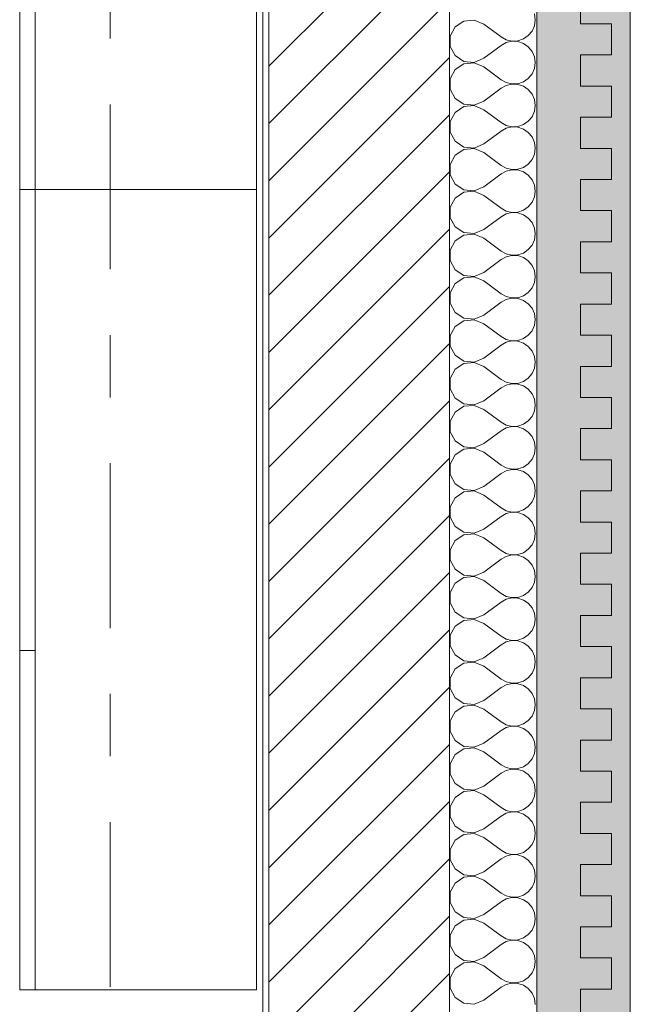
# Model space of a CAD drawing. Header units: metres. Extents: x -3.6 to 84.5, y -11 to 16.8.
# Tile 1025 of 1056: x 61.6 to 62.6, y 0.9 to 2.5. Entities that reach past the tile are written whole.
import ezdxf

# ---------------------------------------------------------------- set-up
doc = ezdxf.new("R2010")
doc.units = ezdxf.units.M
doc.header["$MEASUREMENT"] = 0
doc.linetypes.add('Strichlinie doppelt', pattern=[0.546806, 0.264583, -0.105833, 0.070556, -0.105833])
doc.linetypes.add('Wipeout_Contour', pattern=[1, 0, -1])
for name, color, linetype in [('301 - Elemente.Linie', 7, 'Continuous'), ('302 - Elemente.Schraffur', 7, 'Continuous'), ('451 - Universal.Achsen Raster', 7, 'Continuous'), ('701 - Einrichtung.Möbel', 7, 'Continuous')]:
    doc.layers.add(name, color=color, linetype=linetype)

# ---------------------------------------------------------------- blocks, each defined once
blk = doc.blocks.new('*X1')
at = {"layer": '302 - Elemente.Schraffur', "color": 7, "linetype": 'Continuous', "lineweight": 5}
for p, q in [((62.4125, 2.4929), (62.4112, 2.5023)), ((62.2979, 2.491), (62.2839, 2.4817)), ((62.3145, 2.4925), (62.2979, 2.491)), ((62.33, 2.4861), (62.3145, 2.4925)), ((62.33, 2.4861), (62.3575, 2.4654)), ((62.4073, 2.4749), (62.4112, 2.4835)), ((62.4112, 2.4835), (62.4125, 2.4929)), ((62.2839, 2.4817), (62.276, 2.4669)), ((62.276, 2.4669), (62.276, 2.4502)), ((62.3935, 2.4622), (62.4013, 2.4676)), ((62.4013, 2.4676), (62.4073, 2.4749)), ((62.33, 2.4311), (62.3575, 2.4517)), ((62.3575, 2.4654), (62.3658, 2.4609)), ((62.3658, 2.4563), (62.3575, 2.4517)), ((62.3658, 2.4609), (62.375, 2.4587)), ((62.375, 2.4584), (62.3658, 2.4563)), ((62.375, 2.4587), (62.3845, 2.4592)), ((62.3845, 2.458), (62.375, 2.4584)), ((62.3845, 2.4592), (62.3935, 2.4622)), ((62.3935, 2.4549), (62.3845, 2.458)), ((62.4013, 2.4496), (62.3935, 2.4549)), ((62.276, 2.4502), (62.2839, 2.4354)), ((62.2839, 2.4354), (62.2979, 2.4262)), ((62.4073, 2.4423), (62.4013, 2.4496)), ((62.4112, 2.4336), (62.4073, 2.4423)), ((62.2979, 2.4222), (62.2839, 2.413)), ((62.2979, 2.4262), (62.3145, 2.4246)), ((62.3145, 2.4238), (62.2979, 2.4222)), ((62.3145, 2.4246), (62.33, 2.4311)), ((62.33, 2.4173), (62.3145, 2.4238)), ((62.4125, 2.4242), (62.4112, 2.4336)), ((62.4112, 2.4148), (62.4125, 2.4242)), ((62.2839, 2.413), (62.276, 2.3982)), ((62.33, 2.4173), (62.3575, 2.3967)), ((62.4013, 2.3988), (62.4073, 2.4061)), ((62.4073, 2.4061), (62.4112, 2.4148)), ((62.276, 2.3982), (62.276, 2.3815)), ((62.3575, 2.3967), (62.3658, 2.3921)), ((62.3658, 2.3875), (62.3575, 2.383)), ((62.3658, 2.3921), (62.375, 2.39)), ((62.375, 2.3897), (62.3658, 2.3875)), ((62.375, 2.39), (62.3845, 2.3904)), ((62.3845, 2.3892), (62.375, 2.3897)), ((62.3845, 2.3904), (62.3935, 2.3935)), ((62.3935, 2.3862), (62.3845, 2.3892)), ((62.3935, 2.3935), (62.4013, 2.3988)), ((62.276, 2.3815), (62.2839, 2.3667)), ((62.33, 2.3623), (62.3575, 2.383)), ((62.4013, 2.3808), (62.3935, 2.3862)), ((62.4073, 2.3735), (62.4013, 2.3808)), ((62.4112, 2.3649), (62.4073, 2.3735)), ((62.2839, 2.3667), (62.2979, 2.3574)), ((62.2979, 2.3574), (62.3145, 2.3559)), ((62.3145, 2.3559), (62.33, 2.3623)), ((62.4125, 2.3555), (62.4112, 2.3649)), ((62.2839, 2.3442), (62.276, 2.3295)), ((62.2979, 2.3535), (62.2839, 2.3442)), ((62.3145, 2.3551), (62.2979, 2.3535)), ((62.33, 2.3486), (62.3145, 2.3551)), ((62.33, 2.3486), (62.3575, 2.328)), ((62.4073, 2.3374), (62.4112, 2.3461)), ((62.4112, 2.3461), (62.4125, 2.3555)), ((62.276, 2.3295), (62.276, 2.3127)), ((62.3575, 2.328), (62.3658, 2.3234)), ((62.3845, 2.3217), (62.3935, 2.3247)), ((62.3935, 2.3247), (62.4013, 2.3301)), ((62.4013, 2.3301), (62.4073, 2.3374)), ((62.276, 2.3127), (62.2839, 2.298)), ((62.33, 2.2936), (62.3575, 2.3142)), ((62.3658, 2.3188), (62.3575, 2.3142)), ((62.3658, 2.3234), (62.375, 2.3212)), ((62.375, 2.321), (62.3658, 2.3188)), ((62.375, 2.3212), (62.3845, 2.3217)), ((62.3845, 2.3205), (62.375, 2.321)), ((62.3935, 2.3175), (62.3845, 2.3205)), ((62.4013, 2.3121), (62.3935, 2.3175)), ((62.4073, 2.3048), (62.4013, 2.3121)), ((62.2839, 2.298), (62.2979, 2.2887)), ((62.3145, 2.2871), (62.33, 2.2936)), ((62.4112, 2.2961), (62.4073, 2.3048)), ((62.4125, 2.2867), (62.4112, 2.2961)), ((62.2979, 2.2847), (62.2839, 2.2755)), ((62.2979, 2.2887), (62.3145, 2.2871)), ((62.3145, 2.2863), (62.2979, 2.2847)), ((62.33, 2.2798), (62.3145, 2.2863)), ((62.33, 2.2798), (62.3575, 2.2592)), ((62.4073, 2.2687), (62.4112, 2.2773)), ((62.4112, 2.2773), (62.4125, 2.2867)), ((62.2839, 2.2755), (62.276, 2.2607)), ((62.3935, 2.256), (62.4013, 2.2613)), ((62.4013, 2.2613), (62.4073, 2.2687)), ((62.276, 2.2607), (62.276, 2.244)), ((62.33, 2.2249), (62.3575, 2.2455)), ((62.3575, 2.2592), (62.3658, 2.2546)), ((62.3658, 2.2501), (62.3575, 2.2455)), ((62.3658, 2.2546), (62.375, 2.2525)), ((62.375, 2.2522), (62.3658, 2.2501)), ((62.375, 2.2525), (62.3845, 2.2529)), ((62.3845, 2.2518), (62.375, 2.2522)), ((62.3845, 2.2529), (62.3935, 2.256)), ((62.3935, 2.2487), (62.3845, 2.2518)), ((62.4013, 2.2434), (62.3935, 2.2487)), ((62.276, 2.244), (62.2839, 2.2292)), ((62.4073, 2.2361), (62.4013, 2.2434)), ((62.4112, 2.2274), (62.4073, 2.2361)), ((62.2839, 2.2292), (62.2979, 2.22)), ((62.2979, 2.216), (62.2839, 2.2067)), ((62.2979, 2.22), (62.3145, 2.2184)), ((62.3145, 2.2176), (62.2979, 2.216)), ((62.3145, 2.2184), (62.33, 2.2249)), ((62.33, 2.2111), (62.3145, 2.2176)), ((62.4125, 2.218), (62.4112, 2.2274)), ((62.4112, 2.2086), (62.4125, 2.218)), ((62.2839, 2.2067), (62.276, 2.192)), ((62.33, 2.2111), (62.3575, 2.1905)), ((62.4013, 2.1926), (62.4073, 2.1999)), ((62.4073, 2.1999), (62.4112, 2.2086)), ((62.276, 2.192), (62.276, 2.1752)), ((62.3575, 2.1905), (62.3658, 2.1859)), ((62.3658, 2.1859), (62.375, 2.1837)), ((62.375, 2.1835), (62.3658, 2.1813)), ((62.375, 2.1837), (62.3845, 2.1842)), ((62.3845, 2.183), (62.375, 2.1835)), ((62.3845, 2.1842), (62.3935, 2.1872)), ((62.3935, 2.18), (62.3845, 2.183)), ((62.3935, 2.1872), (62.4013, 2.1926)), ((62.276, 2.1752), (62.2839, 2.1605)), ((62.33, 2.1561), (62.3575, 2.1767)), ((62.3658, 2.1813), (62.3575, 2.1767)), ((62.4013, 2.1746), (62.3935, 2.18)), ((62.4073, 2.1673), (62.4013, 2.1746)), ((62.4112, 2.1586), (62.4073, 2.1673)), ((62.2839, 2.1605), (62.2979, 2.1512)), ((62.2979, 2.1512), (62.3145, 2.1496)), ((62.3145, 2.1496), (62.33, 2.1561)), ((62.4125, 2.1492), (62.4112, 2.1586)), ((62.2839, 2.138), (62.276, 2.1232)), ((62.2979, 2.1473), (62.2839, 2.138)), ((62.3145, 2.1488), (62.2979, 2.1473)), ((62.33, 2.1424), (62.3145, 2.1488)), ((62.33, 2.1424), (62.3575, 2.1217)), ((62.4073, 2.1312), (62.4112, 2.1398)), ((62.4112, 2.1398), (62.4125, 2.1492)), ((62.276, 2.1232), (62.276, 2.1065)), ((62.3575, 2.1217), (62.3658, 2.1172)), ((62.3935, 2.1185), (62.4013, 2.1239)), ((62.4013, 2.1239), (62.4073, 2.1312)), ((62.276, 2.1065), (62.2839, 2.0917)), ((62.33, 2.0874), (62.3575, 2.108)), ((62.3658, 2.1126), (62.3575, 2.108)), ((62.3658, 2.1172), (62.375, 2.115)), ((62.375, 2.1147), (62.3658, 2.1126)), ((62.375, 2.115), (62.3845, 2.1155)), ((62.3845, 2.1143), (62.375, 2.1147)), ((62.3845, 2.1155), (62.3935, 2.1185)), ((62.3935, 2.1112), (62.3845, 2.1143)), ((62.4013, 2.1059), (62.3935, 2.1112)), ((62.4073, 2.0986), (62.4013, 2.1059)), ((62.2839, 2.0917), (62.2979, 2.0825)), ((62.3145, 2.0809), (62.33, 2.0874)), ((62.4112, 2.0899), (62.4073, 2.0986)), ((62.4125, 2.0805), (62.4112, 2.0899)), ((62.2979, 2.0785), (62.2839, 2.0693)), ((62.2979, 2.0825), (62.3145, 2.0809)), ((62.3145, 2.0801), (62.2979, 2.0785)), ((62.33, 2.0736), (62.3145, 2.0801)), ((62.33, 2.0736), (62.3575, 2.053)), ((62.4112, 2.0711), (62.4125, 2.0805)), ((62.2839, 2.0693), (62.276, 2.0545)), ((62.4013, 2.0551), (62.4073, 2.0624)), ((62.4073, 2.0624), (62.4112, 2.0711)), ((62.276, 2.0545), (62.276, 2.0378)), ((62.3575, 2.053), (62.3658, 2.0484)), ((62.3658, 2.0438), (62.3575, 2.0393)), ((62.3658, 2.0484), (62.375, 2.0463)), ((62.375, 2.046), (62.3658, 2.0438)), ((62.375, 2.0463), (62.3845, 2.0467)), ((62.3845, 2.0455), (62.375, 2.046)), ((62.3845, 2.0467), (62.3935, 2.0498)), ((62.3935, 2.0425), (62.3845, 2.0455)), ((62.3935, 2.0498), (62.4013, 2.0551)), ((62.4013, 2.0371), (62.3935, 2.0425)), ((62.276, 2.0378), (62.2839, 2.023)), ((62.33, 2.0186), (62.3575, 2.0393)), ((62.4073, 2.0298), (62.4013, 2.0371)), ((62.4112, 2.0212), (62.4073, 2.0298)), ((62.2839, 2.023), (62.2979, 2.0137)), ((62.2979, 2.0098), (62.2839, 2.0005)), ((62.2979, 2.0137), (62.3145, 2.0122)), ((62.3145, 2.0114), (62.2979, 2.0098)), ((62.3145, 2.0122), (62.33, 2.0186)), ((62.33, 2.0049), (62.3145, 2.0114)), ((62.4125, 2.0118), (62.4112, 2.0212)), ((62.4112, 2.0024), (62.4125, 2.0118)), ((62.2839, 2.0005), (62.276, 1.9858)), ((62.33, 2.0049), (62.3575, 1.9843)), ((62.4013, 1.9864), (62.4073, 1.9937)), ((62.4073, 1.9937), (62.4112, 2.0024)), ((62.276, 1.9858), (62.276, 1.969)), ((62.3575, 1.9843), (62.3658, 1.9797)), ((62.3658, 1.9797), (62.375, 1.9775)), ((62.375, 1.9773), (62.3658, 1.9751)), ((62.375, 1.9775), (62.3845, 1.978)), ((62.3845, 1.9768), (62.375, 1.9773)), ((62.3845, 1.978), (62.3935, 1.981)), ((62.3935, 1.9738), (62.3845, 1.9768)), ((62.3935, 1.981), (62.4013, 1.9864)), ((62.276, 1.969), (62.2839, 1.9543)), ((62.33, 1.9499), (62.3575, 1.9705)), ((62.3658, 1.9751), (62.3575, 1.9705)), ((62.4013, 1.9684), (62.3935, 1.9738)), ((62.4073, 1.9611), (62.4013, 1.9684)), ((62.4112, 1.9524), (62.4073, 1.9611)), ((62.2839, 1.9543), (62.2979, 1.945)), ((62.2979, 1.945), (62.3145, 1.9434)), ((62.3145, 1.9434), (62.33, 1.9499)), ((62.4125, 1.943), (62.4112, 1.9524)), ((62.2839, 1.9318), (62.276, 1.917)), ((62.2979, 1.941), (62.2839, 1.9318)), ((62.3145, 1.9426), (62.2979, 1.941)), ((62.33, 1.9361), (62.3145, 1.9426)), ((62.33, 1.9361), (62.3575, 1.9155)), ((62.4073, 1.925), (62.4112, 1.9336)), ((62.4112, 1.9336), (62.4125, 1.943)), ((62.276, 1.917), (62.276, 1.9003)), ((62.3575, 1.9155), (62.3658, 1.9109)), ((62.3935, 1.9123), (62.4013, 1.9176)), ((62.4013, 1.9176), (62.4073, 1.925)), ((62.276, 1.9003), (62.2839, 1.8855)), ((62.33, 1.8812), (62.3575, 1.9018)), ((62.3658, 1.9064), (62.3575, 1.9018)), ((62.3658, 1.9109), (62.375, 1.9088)), ((62.375, 1.9085), (62.3658, 1.9064)), ((62.375, 1.9088), (62.3845, 1.9092)), ((62.3845, 1.9081), (62.375, 1.9085)), ((62.3845, 1.9092), (62.3935, 1.9123)), ((62.3935, 1.905), (62.3845, 1.9081)), ((62.4013, 1.8997), (62.3935, 1.905)), ((62.4073, 1.8923), (62.4013, 1.8997)), ((62.2839, 1.8855), (62.2979, 1.8763)), ((62.4112, 1.8837), (62.4073, 1.8923)), ((62.4125, 1.8743), (62.4112, 1.8837)), ((62.2979, 1.8723), (62.2839, 1.863)), ((62.2979, 1.8763), (62.3145, 1.8747)), ((62.3145, 1.8739), (62.2979, 1.8723)), ((62.3145, 1.8747), (62.33, 1.8812)), ((62.33, 1.8674), (62.3145, 1.8739)), ((62.33, 1.8674), (62.3575, 1.8468)), ((62.4112, 1.8649), (62.4125, 1.8743)), ((62.2839, 1.863), (62.276, 1.8483)), ((62.4013, 1.8489), (62.4073, 1.8562)), ((62.4073, 1.8562), (62.4112, 1.8649)), ((62.276, 1.8483), (62.276, 1.8315)), ((62.3575, 1.8468), (62.3658, 1.8422)), ((62.3658, 1.8376), (62.3575, 1.833)), ((62.3658, 1.8422), (62.375, 1.84)), ((62.375, 1.8398), (62.3658, 1.8376)), ((62.375, 1.84), (62.3845, 1.8405)), ((62.3845, 1.8393), (62.375, 1.8398)), ((62.3845, 1.8405), (62.3935, 1.8435)), ((62.3935, 1.8363), (62.3845, 1.8393)), ((62.3935, 1.8435), (62.4013, 1.8489)), ((62.4013, 1.8309), (62.3935, 1.8363)), ((62.276, 1.8315), (62.2839, 1.8168)), ((62.33, 1.8124), (62.3575, 1.833)), ((62.4073, 1.8236), (62.4013, 1.8309)), ((62.4112, 1.8149), (62.4073, 1.8236)), ((62.2839, 1.8168), (62.2979, 1.8075)), ((62.2979, 1.8036), (62.2839, 1.7943)), ((62.2979, 1.8075), (62.3145, 1.8059)), ((62.3145, 1.8051), (62.2979, 1.8036)), ((62.3145, 1.8059), (62.33, 1.8124)), ((62.33, 1.7987), (62.3145, 1.8051)), ((62.4125, 1.8055), (62.4112, 1.8149)), ((62.4112, 1.7961), (62.4125, 1.8055)), ((62.2839, 1.7943), (62.276, 1.7795)), ((62.33, 1.7987), (62.3575, 1.778)), ((62.4013, 1.7802), (62.4073, 1.7875)), ((62.4073, 1.7875), (62.4112, 1.7961)), ((62.276, 1.7795), (62.276, 1.7628)), ((62.3575, 1.778), (62.3658, 1.7735)), ((62.3658, 1.7735), (62.375, 1.7713)), ((62.375, 1.771), (62.3658, 1.7689)), ((62.375, 1.7713), (62.3845, 1.7718)), ((62.3845, 1.7706), (62.375, 1.771)), ((62.3845, 1.7718), (62.3935, 1.7748)), ((62.3935, 1.7748), (62.4013, 1.7802)), ((62.276, 1.7628), (62.2839, 1.748)), ((62.33, 1.7437), (62.3575, 1.7643)), ((62.3658, 1.7689), (62.3575, 1.7643)), ((62.3935, 1.7675), (62.3845, 1.7706)), ((62.4013, 1.7622), (62.3935, 1.7675)), ((62.4073, 1.7549), (62.4013, 1.7622)), ((62.2839, 1.748), (62.2979, 1.7388)), ((62.3145, 1.7372), (62.33, 1.7437)), ((62.4112, 1.7462), (62.4073, 1.7549)), ((62.4125, 1.7368), (62.4112, 1.7462)), ((62.2839, 1.7256), (62.276, 1.7108)), ((62.2979, 1.7348), (62.2839, 1.7256)), ((62.2979, 1.7388), (62.3145, 1.7372)), ((62.3145, 1.7364), (62.2979, 1.7348)), ((62.33, 1.7299), (62.3145, 1.7364)), ((62.33, 1.7299), (62.3575, 1.7093)), ((62.4073, 1.7187), (62.4112, 1.7274)), ((62.4112, 1.7274), (62.4125, 1.7368)), ((62.276, 1.7108), (62.276, 1.6941)), ((62.3575, 1.7093), (62.3658, 1.7047)), ((62.3935, 1.7061), (62.4013, 1.7114)), ((62.4013, 1.7114), (62.4073, 1.7187)), ((62.276, 1.6941), (62.2839, 1.6793)), ((62.33, 1.6749), (62.3575, 1.6956)), ((62.3658, 1.7001), (62.3575, 1.6956)), ((62.3658, 1.7047), (62.375, 1.7026)), ((62.375, 1.7023), (62.3658, 1.7001)), ((62.375, 1.7026), (62.3845, 1.703)), ((62.3845, 1.7018), (62.375, 1.7023)), ((62.3845, 1.703), (62.3935, 1.7061)), ((62.3935, 1.6988), (62.3845, 1.7018)), ((62.4013, 1.6934), (62.3935, 1.6988)), ((62.4073, 1.6861), (62.4013, 1.6934)), ((62.2839, 1.6793), (62.2979, 1.67)), ((62.4112, 1.6775), (62.4073, 1.6861)), ((62.4125, 1.6681), (62.4112, 1.6775)), ((62.2979, 1.6661), (62.2839, 1.6568)), ((62.2979, 1.67), (62.3145, 1.6685)), ((62.3145, 1.6677), (62.2979, 1.6661)), ((62.3145, 1.6685), (62.33, 1.6749)), ((62.33, 1.6612), (62.3145, 1.6677)), ((62.33, 1.6612), (62.3575, 1.6406)), ((62.4112, 1.6587), (62.4125, 1.6681)), ((62.2839, 1.6568), (62.276, 1.6421)), ((62.4013, 1.6427), (62.4073, 1.65)), ((62.4073, 1.65), (62.4112, 1.6587)), ((62.276, 1.6421), (62.276, 1.6253)), ((62.3575, 1.6406), (62.3658, 1.636)), ((62.3658, 1.6314), (62.3575, 1.6268)), ((62.3658, 1.636), (62.375, 1.6338)), ((62.375, 1.6336), (62.3658, 1.6314)), ((62.375, 1.6338), (62.3845, 1.6343)), ((62.3845, 1.6331), (62.375, 1.6336)), ((62.3845, 1.6343), (62.3935, 1.6373)), ((62.3935, 1.6301), (62.3845, 1.6331)), ((62.3935, 1.6373), (62.4013, 1.6427)), ((62.4013, 1.6247), (62.3935, 1.6301)), ((62.276, 1.6253), (62.2839, 1.6106)), ((62.33, 1.6062), (62.3575, 1.6268)), ((62.4073, 1.6174), (62.4013, 1.6247)), ((62.4112, 1.6087), (62.4073, 1.6174)), ((62.2839, 1.6106), (62.2979, 1.6013)), ((62.2979, 1.5973), (62.2839, 1.5881)), ((62.2979, 1.6013), (62.3145, 1.5997)), ((62.3145, 1.5989), (62.2979, 1.5973)), ((62.3145, 1.5997), (62.33, 1.6062)), ((62.33, 1.5924), (62.3145, 1.5989)), ((62.4125, 1.5993), (62.4112, 1.6087)), ((62.4112, 1.5899), (62.4125, 1.5993)), ((62.2839, 1.5881), (62.276, 1.5733)), ((62.33, 1.5924), (62.3575, 1.5718)), ((62.4013, 1.5739), (62.4073, 1.5813)), ((62.4073, 1.5813), (62.4112, 1.5899)), ((62.276, 1.5733), (62.276, 1.5566)), ((62.3575, 1.5718), (62.3658, 1.5672)), ((62.3658, 1.5672), (62.375, 1.5651)), ((62.375, 1.5651), (62.3845, 1.5655)), ((62.3845, 1.5655), (62.3935, 1.5686)), ((62.3935, 1.5686), (62.4013, 1.5739)), ((62.276, 1.5566), (62.2839, 1.5418)), ((62.33, 1.5375), (62.3575, 1.5581)), ((62.3658, 1.5627), (62.3575, 1.5581)), ((62.375, 1.5648), (62.3658, 1.5627)), ((62.3845, 1.5644), (62.375, 1.5648)), ((62.3935, 1.5613), (62.3845, 1.5644)), ((62.4013, 1.556), (62.3935, 1.5613)), ((62.4073, 1.5486), (62.4013, 1.556)), ((62.2839, 1.5418), (62.2979, 1.5326)), ((62.3145, 1.531), (62.33, 1.5375)), ((62.4112, 1.54), (62.4073, 1.5486)), ((62.4125, 1.5306), (62.4112, 1.54)), ((62.2839, 1.5193), (62.276, 1.5046)), ((62.2979, 1.5286), (62.2839, 1.5193)), ((62.2979, 1.5326), (62.3145, 1.531)), ((62.3145, 1.5302), (62.2979, 1.5286)), ((62.33, 1.5237), (62.3145, 1.5302)), ((62.33, 1.5237), (62.3575, 1.5031)), ((62.4073, 1.5125), (62.4112, 1.5212)), ((62.4112, 1.5212), (62.4125, 1.5306)), ((62.276, 1.5046), (62.276, 1.4878)), ((62.3575, 1.5031), (62.3658, 1.4985)), ((62.3935, 1.4998), (62.4013, 1.5052)), ((62.4013, 1.5052), (62.4073, 1.5125)), ((62.276, 1.4878), (62.2839, 1.4731)), ((62.33, 1.4687), (62.3575, 1.4893)), ((62.3658, 1.4939), (62.3575, 1.4893)), ((62.3658, 1.4985), (62.375, 1.4963)), ((62.375, 1.4961), (62.3658, 1.4939)), ((62.375, 1.4963), (62.3845, 1.4968)), ((62.3845, 1.4956), (62.375, 1.4961)), ((62.3845, 1.4968), (62.3935, 1.4998)), ((62.3935, 1.4926), (62.3845, 1.4956)), ((62.4013, 1.4872), (62.3935, 1.4926)), ((62.4073, 1.4799), (62.4013, 1.4872)), ((62.2839, 1.4731), (62.2979, 1.4638)), ((62.4112, 1.4712), (62.4073, 1.4799)), ((62.4125, 1.4618), (62.4112, 1.4712)), ((62.2979, 1.4599), (62.2839, 1.4506)), ((62.2979, 1.4638), (62.3145, 1.4622)), ((62.3145, 1.4614), (62.2979, 1.4599)), ((62.3145, 1.4622), (62.33, 1.4687)), ((62.33, 1.455), (62.3145, 1.4614)), ((62.33, 1.455), (62.3575, 1.4343)), ((62.4112, 1.4524), (62.4125, 1.4618)), ((62.2839, 1.4506), (62.276, 1.4358)), ((62.4013, 1.4365), (62.4073, 1.4438)), ((62.4073, 1.4438), (62.4112, 1.4524)), ((62.276, 1.4358), (62.276, 1.4191)), ((62.3575, 1.4343), (62.3658, 1.4298)), ((62.3658, 1.4252), (62.3575, 1.4206)), ((62.3658, 1.4298), (62.375, 1.4276)), ((62.375, 1.4273), (62.3658, 1.4252)), ((62.375, 1.4276), (62.3845, 1.4281)), ((62.3845, 1.4269), (62.375, 1.4273)), ((62.3845, 1.4281), (62.3935, 1.4311)), ((62.3935, 1.4238), (62.3845, 1.4269)), ((62.3935, 1.4311), (62.4013, 1.4365)), ((62.4013, 1.4185), (62.3935, 1.4238)), ((62.276, 1.4191), (62.2839, 1.4043)), ((62.33, 1.4), (62.3575, 1.4206)), ((62.4073, 1.4112), (62.4013, 1.4185)), ((62.4112, 1.4025), (62.4073, 1.4112)), ((62.2839, 1.4043), (62.2979, 1.3951)), ((62.2979, 1.3951), (62.3145, 1.3935)), ((62.3145, 1.3927), (62.2979, 1.3911)), ((62.3145, 1.3935), (62.33, 1.4)), ((62.33, 1.3862), (62.3145, 1.3927)), ((62.4125, 1.3931), (62.4112, 1.4025)), ((62.4112, 1.3837), (62.4125, 1.3931)), ((62.2839, 1.3819), (62.276, 1.3671)), ((62.2979, 1.3911), (62.2839, 1.3819)), ((62.33, 1.3862), (62.3575, 1.3656)), ((62.4073, 1.375), (62.4112, 1.3837)), ((62.276, 1.3671), (62.276, 1.3504)), ((62.3575, 1.3656), (62.3658, 1.361)), ((62.3658, 1.361), (62.375, 1.3589)), ((62.3845, 1.3593), (62.3935, 1.3624)), ((62.3935, 1.3624), (62.4013, 1.3677)), ((62.4013, 1.3677), (62.4073, 1.375)), ((62.276, 1.3504), (62.2839, 1.3356)), ((62.33, 1.3312), (62.3575, 1.3519)), ((62.3658, 1.3564), (62.3575, 1.3519)), ((62.375, 1.3586), (62.3658, 1.3564)), ((62.375, 1.3589), (62.3845, 1.3593)), ((62.3845, 1.3581), (62.375, 1.3586)), ((62.3935, 1.3551), (62.3845, 1.3581)), ((62.4013, 1.3497), (62.3935, 1.3551)), ((62.4073, 1.3424), (62.4013, 1.3497)), ((62.2839, 1.3356), (62.2979, 1.3263)), ((62.3145, 1.3248), (62.33, 1.3312)), ((62.4112, 1.3338), (62.4073, 1.3424)), ((62.4125, 1.3244), (62.4112, 1.3338)), ((62.2839, 1.3131), (62.276, 1.2984)), ((62.2979, 1.3224), (62.2839, 1.3131)), ((62.2979, 1.3263), (62.3145, 1.3248)), ((62.3145, 1.324), (62.2979, 1.3224)), ((62.33, 1.3175), (62.3145, 1.324)), ((62.33, 1.3175), (62.3575, 1.2969)), ((62.4073, 1.3063), (62.4112, 1.315)), ((62.4112, 1.315), (62.4125, 1.3244)), ((62.276, 1.2984), (62.276, 1.2816)), ((62.3575, 1.2969), (62.3658, 1.2923)), ((62.3935, 1.2936), (62.4013, 1.299)), ((62.4013, 1.299), (62.4073, 1.3063)), ((62.276, 1.2816), (62.2839, 1.2669)), ((62.33, 1.2625), (62.3575, 1.2831)), ((62.3658, 1.2877), (62.3575, 1.2831)), ((62.3658, 1.2923), (62.375, 1.2901)), ((62.375, 1.2899), (62.3658, 1.2877)), ((62.375, 1.2901), (62.3845, 1.2906)), ((62.3845, 1.2894), (62.375, 1.2899)), ((62.3845, 1.2906), (62.3935, 1.2936)), ((62.3935, 1.2864), (62.3845, 1.2894)), ((62.4013, 1.281), (62.3935, 1.2864)), ((62.4073, 1.2737), (62.4013, 1.281)), ((62.2839, 1.2669), (62.2979, 1.2576)), ((62.4112, 1.265), (62.4073, 1.2737)), ((62.4125, 1.2556), (62.4112, 1.265)), ((62.2979, 1.2536), (62.2839, 1.2444)), ((62.2979, 1.2576), (62.3145, 1.256)), ((62.3145, 1.2552), (62.2979, 1.2536)), ((62.3145, 1.256), (62.33, 1.2625)), ((62.33, 1.2487), (62.3145, 1.2552)), ((62.4112, 1.2462), (62.4125, 1.2556)), ((62.2839, 1.2444), (62.276, 1.2296)), ((62.33, 1.2487), (62.3575, 1.2281)), ((62.4013, 1.2302), (62.4073, 1.2375)), ((62.4073, 1.2375), (62.4112, 1.2462)), ((62.276, 1.2296), (62.276, 1.2129)), ((62.3575, 1.2281), (62.3658, 1.2235)), ((62.3658, 1.219), (62.3575, 1.2144)), ((62.3658, 1.2235), (62.375, 1.2214)), ((62.375, 1.2211), (62.3658, 1.219)), ((62.375, 1.2214), (62.3845, 1.2218)), ((62.3845, 1.2207), (62.375, 1.2211)), ((62.3845, 1.2218), (62.3935, 1.2249)), ((62.3935, 1.2176), (62.3845, 1.2207)), ((62.3935, 1.2249), (62.4013, 1.2302)), ((62.4013, 1.2122), (62.3935, 1.2176)), ((62.276, 1.2129), (62.2839, 1.1981)), ((62.33, 1.1938), (62.3575, 1.2144)), ((62.4073, 1.2049), (62.4013, 1.2122)), ((62.4112, 1.1963), (62.4073, 1.2049)), ((62.2839, 1.1981), (62.2979, 1.1889)), ((62.2979, 1.1889), (62.3145, 1.1873)), ((62.3145, 1.1865), (62.2979, 1.1849)), ((62.3145, 1.1873), (62.33, 1.1938)), ((62.33, 1.18), (62.3145, 1.1865)), ((62.4125, 1.1869), (62.4112, 1.1963)), ((62.4112, 1.1775), (62.4125, 1.1869)), ((62.2839, 1.1756), (62.276, 1.1609)), ((62.2979, 1.1849), (62.2839, 1.1756)), ((62.33, 1.18), (62.3575, 1.1594)), ((62.4073, 1.1688), (62.4112, 1.1775)), ((62.276, 1.1609), (62.276, 1.1441)), ((62.3575, 1.1594), (62.3658, 1.1548)), ((62.3658, 1.1548), (62.375, 1.1526)), ((62.3845, 1.1531), (62.3935, 1.1561)), ((62.3935, 1.1561), (62.4013, 1.1615)), ((62.4013, 1.1615), (62.4073, 1.1688)), ((62.276, 1.1441), (62.2839, 1.1294)), ((62.33, 1.125), (62.3575, 1.1456)), ((62.3658, 1.1502), (62.3575, 1.1456)), ((62.375, 1.1524), (62.3658, 1.1502)), ((62.375, 1.1526), (62.3845, 1.1531)), ((62.3845, 1.1519), (62.375, 1.1524)), ((62.3935, 1.1489), (62.3845, 1.1519)), ((62.4013, 1.1435), (62.3935, 1.1489)), ((62.4073, 1.1362), (62.4013, 1.1435)), ((62.2839, 1.1294), (62.2979, 1.1201)), ((62.3145, 1.1185), (62.33, 1.125)), ((62.4112, 1.1275), (62.4073, 1.1362)), ((62.4125, 1.1181), (62.4112, 1.1275)), ((62.2839, 1.1069), (62.276, 1.0921)), ((62.2979, 1.1162), (62.2839, 1.1069)), ((62.2979, 1.1201), (62.3145, 1.1185)), ((62.3145, 1.1177), (62.2979, 1.1162)), ((62.33, 1.1113), (62.3145, 1.1177)), ((62.33, 1.1113), (62.3575, 1.0906)), ((62.4073, 1.1001), (62.4112, 1.1087)), ((62.4112, 1.1087), (62.4125, 1.1181)), ((62.276, 1.0921), (62.276, 1.0754)), ((62.3935, 1.0874), (62.4013, 1.0928)), ((62.4013, 1.0928), (62.4073, 1.1001)), ((62.276, 1.0754), (62.2839, 1.0606)), ((62.33, 1.0563), (62.3575, 1.0769)), ((62.3575, 1.0906), (62.3658, 1.0861)), ((62.3658, 1.0815), (62.3575, 1.0769)), ((62.3658, 1.0861), (62.375, 1.0839)), ((62.375, 1.0836), (62.3658, 1.0815)), ((62.375, 1.0839), (62.3845, 1.0844)), ((62.3845, 1.0832), (62.375, 1.0836)), ((62.3845, 1.0844), (62.3935, 1.0874)), ((62.3935, 1.0801), (62.3845, 1.0832)), ((62.4013, 1.0748), (62.3935, 1.0801)), ((62.2839, 1.0606), (62.2979, 1.0514)), ((62.4073, 1.0675), (62.4013, 1.0748)), ((62.4112, 1.0588), (62.4073, 1.0675)), ((62.2979, 1.0474), (62.2839, 1.0382)), ((62.2979, 1.0514), (62.3145, 1.0498)), ((62.3145, 1.049), (62.2979, 1.0474)), ((62.3145, 1.0498), (62.33, 1.0563)), ((62.33, 1.0425), (62.3145, 1.049)), ((62.4125, 1.0494), (62.4112, 1.0588)), ((62.4112, 1.04), (62.4125, 1.0494)), ((62.2839, 1.0382), (62.276, 1.0234)), ((62.33, 1.0425), (62.3575, 1.0219)), ((62.4013, 1.024), (62.4073, 1.0313)), ((62.4073, 1.0313), (62.4112, 1.04)), ((62.276, 1.0234), (62.276, 1.0067)), ((62.3575, 1.0219), (62.3658, 1.0173)), ((62.3658, 1.0127), (62.3575, 1.0082)), ((62.3658, 1.0173), (62.375, 1.0152)), ((62.375, 1.0149), (62.3658, 1.0127)), ((62.375, 1.0152), (62.3845, 1.0156)), ((62.3845, 1.0144), (62.375, 1.0149)), ((62.3845, 1.0156), (62.3935, 1.0187)), ((62.3935, 1.0114), (62.3845, 1.0144)), ((62.3935, 1.0187), (62.4013, 1.024)), ((62.276, 1.0067), (62.2839, 0.9919)), ((62.33, 0.9875), (62.3575, 1.0082)), ((62.4013, 1.006), (62.3935, 1.0114)), ((62.4073, 0.9987), (62.4013, 1.006)), ((62.4112, 0.9901), (62.4073, 0.9987)), ((62.2839, 0.9919), (62.2979, 0.9826)), ((62.2979, 0.9826), (62.3145, 0.9811)), ((62.3145, 0.9803), (62.2979, 0.9787)), ((62.3145, 0.9811), (62.33, 0.9875)), ((62.33, 0.9738), (62.3145, 0.9803)), ((62.4125, 0.9807), (62.4112, 0.9901)), ((62.4112, 0.9713), (62.4125, 0.9807)), ((62.2839, 0.9694), (62.276, 0.9547)), ((62.2979, 0.9787), (62.2839, 0.9694)), ((62.33, 0.9738), (62.3575, 0.9532)), ((62.4073, 0.9626), (62.4112, 0.9713)), ((62.276, 0.9547), (62.276, 0.9379)), ((62.3575, 0.9532), (62.3658, 0.9486)), ((62.3845, 0.9469), (62.3935, 0.9499)), ((62.3935, 0.9499), (62.4013, 0.9553)), ((62.4013, 0.9553), (62.4073, 0.9626)), ((62.276, 0.9379), (62.2839, 0.9232)), ((62.33, 0.9188), (62.3575, 0.9394)), ((62.3658, 0.944), (62.3575, 0.9394)), ((62.3658, 0.9486), (62.375, 0.9464)), ((62.375, 0.9461), (62.3658, 0.944)), ((62.375, 0.9464), (62.3845, 0.9469)), ((62.3845, 0.9457), (62.375, 0.9461)), ((62.3935, 0.9427), (62.3845, 0.9457)), ((62.4013, 0.9373), (62.3935, 0.9427)), ((62.4073, 0.93), (62.4013, 0.9373)), ((62.2839, 0.9232), (62.2979, 0.9139)), ((62.3145, 0.9123), (62.33, 0.9188)), ((62.4112, 0.9213), (62.4073, 0.93)), ((62.4125, 0.9119), (62.4112, 0.9213)), ((62.2979, 0.9139), (62.3145, 0.9123))]:
    blk.add_line(p, q, dxfattribs=at)

msp = doc.modelspace()

# ---------------------------------------------------------------- hatches: boundary and pattern name
at = {"layer": '302 - Elemente.Schraffur', "linetype": 'Continuous', "lineweight": 0, "true_color": 0x4b4532}
msp.add_hatch(color=49, dxfattribs=at).paths.add_polyline_path([(62.415, 5.1), (62.415, -2.875), (62.565, -2.931), (62.565, 5.1)])

# ---------------------------------------------------------------- linework, layer by layer
at = {"layer": '301 - Elemente.Linie', "color": 7, "linetype": 'Continuous', "lineweight": 13}
msp.add_line((62.565, 5.1), (62.565, -7.92), dxfattribs=at)
at = {"layer": '301 - Elemente.Linie', "color": 140, "linetype": 'Continuous', "lineweight": 18, "true_color": 0x00aaff}
for points in [[(62.485, 2.4365), (62.535, 2.4365), (62.535, 2.4865), (62.485, 2.4865), (62.485, 2.5365)], [(62.485, 2.3365), (62.535, 2.3365), (62.535, 2.3865), (62.485, 2.3865), (62.485, 2.4365)], [(62.485, 2.2365), (62.535, 2.2365), (62.535, 2.2865), (62.485, 2.2865), (62.485, 2.3365)], [(62.485, 2.1365), (62.535, 2.1365), (62.535, 2.1865), (62.485, 2.1865), (62.485, 2.2365)], [(62.485, 2.0365), (62.535, 2.0365), (62.535, 2.0865), (62.485, 2.0865), (62.485, 2.1365)], [(62.485, 1.9365), (62.535, 1.9365), (62.535, 1.9865), (62.485, 1.9865), (62.485, 2.0365)], [(62.485, 1.8365), (62.535, 1.8365), (62.535, 1.8865), (62.485, 1.8865), (62.485, 1.9365)], [(62.485, 1.7365), (62.535, 1.7365), (62.535, 1.7865), (62.485, 1.7865), (62.485, 1.8365)], [(62.485, 1.6365), (62.535, 1.6365), (62.535, 1.6865), (62.485, 1.6865), (62.485, 1.7365)], [(62.485, 1.5365), (62.535, 1.5365), (62.535, 1.5865), (62.485, 1.5865), (62.485, 1.6365)], [(62.485, 1.4365), (62.535, 1.4365), (62.535, 1.4865), (62.485, 1.4865), (62.485, 1.5365)], [(62.485, 1.3365), (62.535, 1.3365), (62.535, 1.3865), (62.485, 1.3865), (62.485, 1.4365)], [(62.485, 1.2365), (62.535, 1.2365), (62.535, 1.2865), (62.485, 1.2865), (62.485, 1.3365)], [(62.485, 1.1365), (62.535, 1.1365), (62.535, 1.1865), (62.485, 1.1865), (62.485, 1.2365)], [(62.485, 1.0365), (62.535, 1.0365), (62.535, 1.0865), (62.485, 1.0865), (62.485, 1.1365)], [(62.485, 0.9365), (62.535, 0.9365), (62.535, 0.9865), (62.485, 0.9865), (62.485, 1.0365)], [(62.485, 0.8365), (62.535, 0.8365), (62.535, 0.8865), (62.485, 0.8865), (62.485, 0.9365)]]:
    msp.add_lwpolyline(points, dxfattribs=at)

# ---------------------------------------------------------------- next in the draw order: wipeouts: each hides what was drawn before it
at = {"color": 254, "linetype": 'Wipeout_Contour', "lineweight": 0, "ltscale": 249.801045}
msp.add_wipeout([(62.275, 0.005), (62.415, 0.005), (62.415, 5.1), (62.275, 5.1)], dxfattribs=at).dxf.layer = '302 - Elemente.Schraffur'

# ---------------------------------------------------------------- next in the draw order: hatches: boundary and pattern name
at = {"layer": '302 - Elemente.Schraffur', "linetype": 'Continuous', "lineweight": 0, "true_color": 0x002a3f}
msp.add_hatch(color=158, dxfattribs=at).paths.add_polyline_path([(62.4168, 5.0365), (62.4414, 5.0365), (62.4414, -0.4635), (62.535, -0.4635), (62.535, 5.0365), (62.535, 5.0865), (62.4168, 5.0865)])

# ---------------------------------------------------------------- next in the draw order: linework, layer by layer
at = {"layer": '301 - Elemente.Linie', "color": 7, "linetype": 'Continuous', "lineweight": 18}
msp.add_line((62.415, 0.005), (62.415, 5.1), dxfattribs=at)

# ---------------------------------------------------------------- next in the draw order: block references
at = {"layer": '302 - Elemente.Schraffur', "color": 7, "linetype": 'Continuous', "lineweight": 5}
msp.add_blockref('*X1', (0, 0), dxfattribs=at)

# ---------------------------------------------------------------- next in the draw order: wipeouts: each hides what was drawn before it
at = {"color": 254, "linetype": 'Wipeout_Contour', "lineweight": 0, "ltscale": 371.993518}
msp.add_wipeout([(61.985, 5.1), (61.985, 0.245), (61.595, 0.245), (61.595, 0.005), (62.275, 0.005), (62.275, 5.1)], dxfattribs=at).dxf.layer = '302 - Elemente.Schraffur'

# ---------------------------------------------------------------- next in the draw order: hatches: boundary and pattern name
at = {"layer": '302 - Elemente.Schraffur', "linetype": 'Continuous', "lineweight": 5}
h = msp.add_hatch(dxfattribs=at)
h.set_pattern_fill('MW_Kalksandstein_0001', style=0, pattern_type=2)
h.set_pattern_definition([(45, (0, 0), (-0.04596194, 0.04596194), [])])
h.paths.add_polyline_path([(61.985, 5.1), (61.985, 0.245), (61.595, 0.245), (61.595, 0.005), (62.275, 0.005), (62.275, 5.1)])

# ---------------------------------------------------------------- next in the draw order: linework, layer by layer
at = {"layer": '301 - Elemente.Linie', "color": 7, "linetype": 'Continuous', "lineweight": 18}
for p, q in [((61.975, 5.1), (61.975, 0.25)), ((61.985, 5.1), (61.985, 0.245)), ((62.275, 0.005), (62.275, 5.1))]:
    msp.add_line(p, q, dxfattribs=at)

# ---------------------------------------------------------------- next in the draw order: wipeouts: each hides what was drawn before it
at = {"color": 254, "linetype": 'Wipeout_Contour', "lineweight": 0, "ltscale": 247.201313}
msp.add_wipeout([(61.585, 2.2205), (61.585, 0.9353), (61.965, 0.9353), (61.965, 2.2205)], dxfattribs=at).dxf.layer = '701 - Einrichtung.Möbel'

# ---------------------------------------------------------------- next in the draw order: linework, layer by layer
at = {"layer": '701 - Einrichtung.Möbel', "color": 252, "linetype": 'Continuous', "lineweight": 13, "true_color": 0x919191}
for p, q in [((61.585, 2.2205), (61.61, 2.2205)), ((61.61, 2.2205), (61.61, 0.9353)), ((61.585, 1.4803), (61.61, 1.4803))]:
    msp.add_line(p, q, dxfattribs=at)
msp.add_lwpolyline([(61.585, 2.2205), (61.585, 0.9353), (61.965, 0.9353), (61.965, 2.2205)], close=True, dxfattribs=at)

# ---------------------------------------------------------------- next in the draw order: wipeouts: each hides what was drawn before it
at = {"color": 254, "linetype": 'Wipeout_Contour', "lineweight": 0, "ltscale": 247.404856}
msp.add_wipeout([(61.585, 3.675), (61.585, 2.2205), (61.965, 2.2205), (61.965, 3.675)], dxfattribs=at).dxf.layer = '701 - Einrichtung.Möbel'

# ---------------------------------------------------------------- next in the draw order: linework, layer by layer
at = {"layer": '451 - Universal.Achsen Raster', "color": 160, "linetype": 'Strichlinie doppelt', "lineweight": 9, "true_color": 0x3232ff}
msp.add_line((61.73, -10.585), (61.73, 16.355), dxfattribs=at)
at = {"layer": '701 - Einrichtung.Möbel', "color": 252, "linetype": 'Continuous', "lineweight": 13, "true_color": 0x919191}
msp.add_line((61.61, 3.675), (61.61, 2.2205), dxfattribs=at)
msp.add_lwpolyline([(61.585, 3.675), (61.585, 2.2205), (61.965, 2.2205), (61.965, 3.675)], close=True, dxfattribs=at)

doc.saveas('drawing.dxf')
